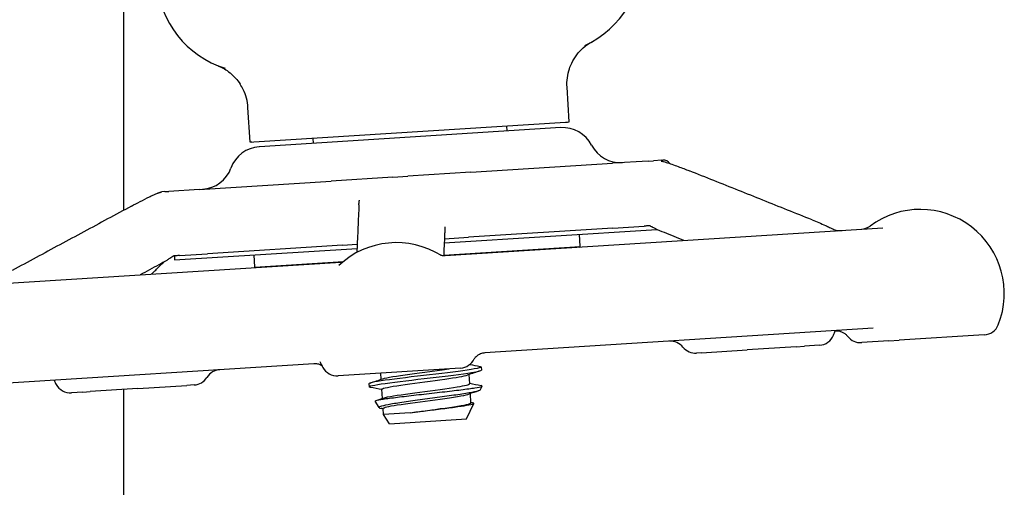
# Model space of a CAD drawing. Header units: inches. Extents: x 18 to 846, y -44 to 561.
# Tile 612 of 637: x 472.28 to 476.08, y 509.21 to 511.02. Entities that reach past the tile are written whole.
import ezdxf

# ---------------------------------------------------------------- set-up
doc = ezdxf.new("R2010")
doc.units = ezdxf.units.IN
doc.header["$LTSCALE"] = 24
doc.header["$MEASUREMENT"] = 0
doc.layers.add('Visible (ANSI)', color=7, linetype='Continuous', lineweight=30)

msp = doc.modelspace()

# ---------------------------------------------------------------- linework, layer by layer
at = {"layer": 'Visible (ANSI)'}
for p, q in [((472.67843, 510.27923), (472.67843, 513.04406)), ((474.39876, 510.62031), (474.39029, 510.754)), ((473.16624, 510.54216), (473.15776, 510.67585)), ((473.1803, 510.54306), (474.3847, 510.61942)), ((474.3847, 510.61942), (474.39232, 510.6199)), ((474.39232, 510.6199), (474.39876, 510.62031)), ((474.36592, 510.59819), (473.20163, 510.52437)), ((474.15675, 510.60497), (474.15802, 510.58501)), ((473.17268, 510.54257), (473.16624, 510.54216)), ((473.17268, 510.54257), (473.1803, 510.54306)), ((473.40825, 510.55751), (473.40952, 510.53755)), ((474.70339, 510.46929), (474.56573, 510.46056)), ((474.70339, 510.46929), (474.72414, 510.4706)), ((474.75706, 510.47269), (474.72414, 510.4706)), ((474.75706, 510.47269), (474.76007, 510.47288)), ((474.01867, 510.42587), (473.77543, 510.41045)), ((474.01867, 510.42587), (474.56573, 510.46056)), ((472.96877, 510.3593), (473.47903, 510.39166)), ((473.71692, 510.40674), (473.47903, 510.39166)), ((473.71692, 510.40674), (473.77543, 510.41045)), ((472.83594, 510.35088), (472.82512, 510.35019)), ((472.83594, 510.35088), (472.85136, 510.35186)), ((472.96877, 510.3593), (472.85136, 510.35186)), ((473.91594, 510.1532), (474.73684, 510.20525)), ((473.91922, 510.10393), (475.61048, 510.21117)), ((474.56761, 510.21017), (474.00918, 510.17477)), ((474.56761, 510.21017), (474.00918, 510.17477)), ((474.56761, 510.21017), (474.68868, 510.21785)), ((473.91662, 510.1689), (474.00918, 510.17477)), ((474.44172, 510.1392), (474.43873, 510.18635)), ((472.87445, 510.08716), (473.57893, 510.13183)), ((473.52255, 510.14391), (473.00167, 510.11089)), ((473.52255, 510.14391), (473.00167, 510.11089)), ((473.52255, 510.14391), (473.57962, 510.14753)), ((473.91385, 510.10573), (474.44172, 510.1392)), ((472.87347, 510.1026), (472.87445, 510.08716)), ((472.89303, 510.104), (473.00167, 510.11089)), ((473.1844, 510.05948), (473.18141, 510.10663)), ((473.1844, 510.05948), (473.5263, 510.08116)), ((471.93846, 509.97834), (473.51598, 510.07837)), ((475.57299, 509.82302), (474.0733, 509.72793)), ((475.63299, 509.77422), (475.67352, 509.77679)), ((476.00253, 509.79765), (475.67352, 509.77679)), ((474.90975, 509.72836), (475.08575, 509.73952)), ((475.276, 509.75158), (475.08575, 509.73952)), ((475.276, 509.75158), (475.30779, 509.7536)), ((475.36572, 509.75727), (475.30779, 509.7536)), ((475.52795, 509.76756), (475.5297, 509.76767)), ((475.63299, 509.77422), (475.5297, 509.76767)), ((474.90975, 509.72836), (474.89084, 509.72716)), ((473.41228, 509.68602), (472.01344, 509.59732)), ((473.9791, 509.66935), (473.50572, 509.63934)), ((473.9791, 509.66935), (473.97917, 509.66936)), ((474.05924, 509.67354), (474.05999, 509.66171)), ((473.67272, 509.62606), (473.67122, 509.64983)), ((474.01448, 509.60904), (474.01224, 509.6445)), ((472.73273, 509.59033), (472.54783, 509.5786)), ((472.67843, 416.08668), (472.67843, 509.58688)), ((472.73273, 509.59033), (472.92142, 509.60229)), ((472.95022, 509.60411), (472.92142, 509.60229)), ((473.62497, 509.60886), (473.62572, 509.59703)), ((473.67741, 509.55207), (473.67517, 509.58753)), ((474.05504, 509.58456), (474.06228, 509.59986)), ((472.51927, 509.57679), (472.47534, 509.57401)), ((472.51927, 509.57679), (472.54783, 509.5786)), ((474.01918, 509.53505), (474.01693, 509.57051)), ((473.66463, 509.51646), (473.64886, 509.54115)), ((473.68133, 509.49032), (473.67986, 509.51354)), ((474.00224, 509.47292), (474.03059, 509.53286)), ((473.78477, 509.49688), (473.68133, 509.49032)), ((473.7045, 509.45404), (473.68133, 509.49032)), ((473.7045, 509.45404), (474.00224, 509.47292))]:
    msp.add_line(p, q, dxfattribs=at)
for centre, radius, start, end in [((474.30328, 511.25705), 0.375, 294.52369, 3.62798), ((473.18054, 511.18586), 0.375, 183.62798, 252.73227), ((474.37388, 510.47344), 0.125, 27.20616, 93.62798), ((473.20947, 510.39961), 0.125, 93.62798, 160.0498), ((474.59622, 510.58774), 0.125, 207.20616, 273.62798), ((474.76204, 510.44169), 0.03125, 34.28957, 93.62798), ((472.97448, 510.48491), 0.125, 273.62798, 340.0498), ((475.75476, 509.95729), 0.325, 338.25105, 126.62387), ((475.52359, 510.26828), 0.0625, 273.62798, 306.62387), ((473.73134, 509.82899), 0.325, 57.71239, 133.13662), ((472.70097, 509.76366), 0.325, 68.61315, 69.6767), ((475.99857, 509.86002), 0.0625, 273.62798, 338.25105), ((475.36177, 509.81964), 0.0625, 273.62798, 338.25105), ((475.11795, 509.91691), 0.325, 338.25105, 341.48438), ((475.524, 509.82993), 0.0625, 218.09527, 273.62798), ((474.78985, 509.71074), 0.0625, 39.07852, 93.62798), ((474.88689, 509.78953), 0.0625, 219.07852, 273.62798), ((473.97522, 509.73173), 0.0625, 273.62798, 334.70882), ((473.05248, 509.60058), 0.0625, 93.62798, 148.17744), ((473.73134, 509.82899), 0.325, 204.29869, 209.00491), ((473.50176, 509.70171), 0.0625, 209.00491, 273.62798), ((472.94627, 509.66649), 0.0625, 273.62798, 328.17744), ((472.70097, 509.76366), 0.325, 205.7712, 209.00491), ((472.47139, 509.63638), 0.0625, 209.00491, 273.62798)]:
    msp.add_arc(centre, radius, start, end, dxfattribs=at)
for points, knots in [([(474.40879, 510.84785), (474.41422, 510.85903), (474.42075, 510.86964), (474.43562, 510.88914), (474.44387, 510.89803), (474.46333, 510.91532), (474.47255, 510.92143), (474.47817, 510.92495), (474.47859, 510.92521), (474.47903, 510.92548)], [0, 0, 0, 0, 0.09469213, 0.09469213, 0.18700728, 0.18700728, 0.29404594, 0.29404594, 0.30156032, 0.30156032, 0.30156032, 0.30156032]), ([(474.47903, 510.92548), (474.48121, 510.92683), (474.48346, 510.92815), (474.48586, 510.92949), (474.48595, 510.92954), (474.48603, 510.92959)], [-0.020804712, -0.020804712, -0.020804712, -0.020804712, 0, 0, 0.000806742, 0.000806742, 0.000806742, 0.000806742]), ([(474.39029, 510.754), (474.38874, 510.77837), (474.39197, 510.8028), (474.40233, 510.83343), (474.40534, 510.84076), (474.40879, 510.84785)], [0, 0, 0, 0, 0.18604443, 0.18604443, 0.24640289, 0.24640289, 0.24640289, 0.24640289]), ([(473.0406, 510.83794), (473.0407, 510.83791), (473.04079, 510.83787), (473.0433, 510.83685), (473.0457, 510.83583), (473.04807, 510.83475)], [-0.719927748, -0.719927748, -0.719927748, -0.719927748, -0.71835885, -0.71835885, -0.678581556, -0.678581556, -0.678581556, -0.678581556]), ([(473.04807, 510.83475), (473.04894, 510.83436), (473.04979, 510.83396), (473.0581, 510.83006), (473.0726, 510.82268), (473.10372, 510.79749), (473.11688, 510.78294), (473.12756, 510.76662)], [0.01028684, 0.01028684, 0.01028684, 0.01028684, 0.01590204, 0.01590204, 0.08584187, 0.08584187, 0.15193376, 0.15193376, 0.15193376, 0.15193376]), ([(473.15776, 510.67585), (473.15622, 510.70022), (473.14993, 510.72405), (473.13578, 510.75313), (473.13188, 510.76001), (473.12756, 510.76662)], [0, 0, 0, 0, 0.18604443, 0.18604443, 0.24640289, 0.24640289, 0.24640289, 0.24640289]), ([(474.75346, 510.46895), (474.75346, 510.46895), (474.75349, 510.46894), (474.75369, 510.4689), (474.75381, 510.46887), (474.75412, 510.46881), (474.75425, 510.46878), (474.75457, 510.46872), (474.75476, 510.46867), (474.75519, 510.46859), (474.75544, 510.46853), (474.75617, 510.46838), (474.75668, 510.46827), (474.75907, 510.46775), (474.7608, 510.46734), (474.76596, 510.46604), (474.76945, 510.46507), (474.78039, 510.46181), (474.78816, 510.45924), (474.80376, 510.45386), (474.81173, 510.45099), (474.83446, 510.44258), (474.8489, 510.4369), (474.863, 510.43128)], [0.55023146, 0.55023146, 0.55023146, 0.55023146, 0.55573291, 0.55573291, 0.55952642, 0.55952642, 0.56142381, 0.56142381, 0.56333702, 0.56333702, 0.56525245, 0.56525245, 0.56911754, 0.56911754, 0.58443949, 0.58443949, 0.61464372, 0.61464372, 0.67607817, 0.67607817, 0.74039961, 0.74039961, 0.86273742, 0.86273742, 0.86273742, 0.86273742]), ([(475.33682, 510.2421), (475.30524, 510.25472), (475.27365, 510.26735), (475.21049, 510.29259), (475.1789, 510.3052), (475.11573, 510.33043), (475.08414, 510.34305), (475.02096, 510.36827), (474.98937, 510.38087), (474.92619, 510.40608), (474.8946, 510.41868), (474.863, 510.43128)], [0.9601047, 0.9601047, 0.9601047, 0.9601047, 1.233998, 1.233998, 1.5078914, 1.5078914, 1.7817848, 1.7817848, 2.0556781, 2.0556781, 2.3295715, 2.3295715, 2.3295715, 2.3295715]), ([(472.70757, 510.29493), (472.71852, 510.30083), (472.72962, 510.30677), (472.7528, 510.31889), (472.76505, 510.32516), (472.78139, 510.33318), (472.78588, 510.33535), (472.79446, 510.33934), (472.79855, 510.34117), (472.80419, 510.34349), (472.80599, 510.3442), (472.80879, 510.34523), (472.80975, 510.34556), (472.81128, 510.34609), (472.81182, 510.34627), (472.81294, 510.34663), (472.81354, 510.34682), (472.81446, 510.34711), (472.81477, 510.34721), (472.81538, 510.34739), (472.81568, 510.34748), (472.81622, 510.34765), (472.81646, 510.34772), (472.81709, 510.3479), (472.81738, 510.34799), (472.81805, 510.34819), (472.81826, 510.34825), (472.81844, 510.34831), (472.81847, 510.34831), (472.81847, 510.34831)], [0, 0, 0, 0, 0.09764107, 0.09764107, 0.20014664, 0.20014664, 0.23930076, 0.23930076, 0.27864659, 0.27864659, 0.29814838, 0.29814838, 0.30790559, 0.30790559, 0.3127903, 0.3127903, 0.31771137, 0.31771137, 0.32016895, 0.32016895, 0.32264172, 0.32264172, 0.32511111, 0.32511111, 0.33009062, 0.33009062, 0.33996153, 0.33996153, 0.34550167, 0.34550167, 0.34550167, 0.34550167]), ([(472.81436, 510.34708), (472.81462, 510.34721), (472.81484, 510.34732), (472.81576, 510.34776), (472.81619, 510.34795), (472.81746, 510.34849), (472.81763, 510.34856), (472.81891, 510.34903), (472.81946, 510.34922), (472.82054, 510.34951), (472.82094, 510.34962), (472.82176, 510.34979), (472.82214, 510.34986), (472.82278, 510.34996), (472.82297, 510.34999), (472.82337, 510.35004), (472.82355, 510.35006), (472.82386, 510.35009), (472.82391, 510.3501), (472.82401, 510.35011), (472.82405, 510.35011), (472.82415, 510.35012), (472.8242, 510.35012), (472.82429, 510.35013), (472.82432, 510.35013), (472.82438, 510.35014), (472.82441, 510.35014), (472.82447, 510.35015), (472.8245, 510.35015), (472.82458, 510.35016), (472.82463, 510.35016), (472.82475, 510.35017), (472.82481, 510.35017), (472.82489, 510.35018), (472.82493, 510.35018), (472.82498, 510.35018), (472.82499, 510.35019), (472.82504, 510.35019), (472.82508, 510.35019), (472.82512, 510.35019)], [0.11779335, 0.11779335, 0.11779335, 0.11779335, 0.12539603, 0.12539603, 0.15267282, 0.15267282, 0.22590879, 0.22590879, 0.25983755, 0.25983755, 0.27709352, 0.27709352, 0.29003826, 0.29003826, 0.29489319, 0.29489319, 0.29854506, 0.29854506, 0.29917519, 0.29917519, 0.29964483, 0.29964483, 0.30011832, 0.30011832, 0.30035436, 0.30035436, 0.30059124, 0.30059124, 0.30082774, 0.30082774, 0.30130555, 0.30130555, 0.30225858, 0.30225858, 0.30319876, 0.30319876, 0.30413637, 0.30413637, 0.30675068, 0.30675068, 0.30675068, 0.30675068]), ([(473.58636, 510.30046), (473.5864, 510.30143), (473.58646, 510.30277), (473.58666, 510.30615), (473.58684, 510.3084), (473.58732, 510.31255), (473.58759, 510.31443), (473.58795, 510.31672), (473.58806, 510.31744), (473.58816, 510.3181), (473.58819, 510.31826), (473.5882, 510.31832), (473.5882, 510.31833), (473.5882, 510.31833)], [0, 0, 0, 0, 0.018818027, 0.018818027, 0.042443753, 0.042443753, 0.063358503, 0.063358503, 0.07651892, 0.07651892, 0.08373261, 0.08373261, 0.085554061, 0.085554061, 0.085554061, 0.085554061]), ([(472.70757, 510.29493), (472.67685, 510.27838), (472.64613, 510.26183), (472.5847, 510.22872), (472.55398, 510.21216), (472.49256, 510.17904), (472.46185, 510.16248), (472.40043, 510.12935), (472.36972, 510.11278), (472.30831, 510.07965), (472.27761, 510.06308), (472.2469, 510.0465)], [0.4228722, 0.4228722, 0.4228722, 0.4228722, 0.6967656, 0.6967656, 0.970659, 0.970659, 1.2445523, 1.2445523, 1.5184457, 1.5184457, 1.792339, 1.792339, 1.792339, 1.792339]), ([(473.58636, 510.30046), (473.58571, 510.28582), (473.58507, 510.27118), (473.58377, 510.24189), (473.58313, 510.22723), (473.58184, 510.19793), (473.58119, 510.18327), (473.5799, 510.15395), (473.57925, 510.13929), (473.57848, 510.12164), (473.57835, 510.11865), (473.57822, 510.11566)], [0.7332962, 0.7332962, 0.7332962, 0.7332962, 1.0071895, 1.0071895, 1.2810829, 1.2810829, 1.5549762, 1.5549762, 1.8288696, 1.8288696, 1.8847241, 1.8847241, 1.8847241, 1.8847241]), ([(475.33682, 510.2421), (475.35468, 510.23496), (475.37237, 510.22773), (475.39401, 510.21794), (475.39928, 510.21548), (475.40865, 510.21096), (475.41282, 510.20889), (475.41985, 510.20546), (475.42254, 510.20417), (475.42647, 510.2025), (475.42776, 510.20199), (475.42969, 510.20129), (475.43043, 510.20105), (475.43161, 510.20069), (475.43207, 510.20056), (475.43313, 510.20029), (475.4335, 510.20022), (475.43372, 510.20017)], [0, 0, 0, 0, 0.15497359, 0.15497359, 0.20636211, 0.20636211, 0.24491806, 0.24491806, 0.26745771, 0.26745771, 0.27822563, 0.27822563, 0.28608386, 0.28608386, 0.29389274, 0.29389274, 0.30858895, 0.30858895, 0.30858895, 0.30858895]), ([(473.91778, 510.21458), (473.91778, 510.21458), (473.91778, 510.21458), (473.91778, 510.21456), (473.91778, 510.21436), (473.91778, 510.21346), (473.91778, 510.21251), (473.91779, 510.21), (473.91781, 510.20832), (473.91782, 510.20441), (473.91782, 510.20215), (473.91778, 510.19705), (473.91772, 510.19415), (473.91759, 510.19073), (473.91756, 510.18991), (473.91752, 510.18895), (473.91751, 510.18872), (473.9175, 510.1885)], [0.39505215, 0.39505215, 0.39505215, 0.39505215, 0.39558435, 0.39558435, 0.40525064, 0.40525064, 0.42132108, 0.42132108, 0.44262059, 0.44262059, 0.47100407, 0.47100407, 0.50890401, 0.50890401, 0.52153513, 0.52153513, 0.52574122, 0.52574122, 0.52574122, 0.52574122]), ([(474.70936, 510.21901), (474.70912, 510.219), (474.70888, 510.21899), (474.70797, 510.21896), (474.70731, 510.21893), (474.70599, 510.21887), (474.70532, 510.21884), (474.70284, 510.21871), (474.70111, 510.21861), (474.69771, 510.21841), (474.69604, 510.21831), (474.69353, 510.21816), (474.69269, 510.2181), (474.69121, 510.21801), (474.69059, 510.21797), (474.68981, 510.21792), (474.68973, 510.21792), (474.68961, 510.21791), (474.68959, 510.21791), (474.68955, 510.21791), (474.68953, 510.2179), (474.6895, 510.2179), (474.68949, 510.2179), (474.68921, 510.21788), (474.68895, 510.21787), (474.68869, 510.21785)], [0.287281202, 0.287281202, 0.287281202, 0.287281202, 0.289064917, 0.289064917, 0.294371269, 0.294371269, 0.300336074, 0.300336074, 0.316953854, 0.316953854, 0.333382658, 0.333382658, 0.341579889, 0.341579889, 0.347730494, 0.347730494, 0.348500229, 0.348500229, 0.348663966, 0.348663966, 0.348829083, 0.348829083, 0.348913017, 0.348913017, 0.351147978, 0.351147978, 0.351147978, 0.351147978]), ([(474.76644, 510.19246), (474.75438, 510.19726), (474.74258, 510.20225), (474.72711, 510.2101), (474.72306, 510.21226), (474.71746, 510.21517), (474.71593, 510.21595), (474.7133, 510.21724), (474.71218, 510.21777), (474.71057, 510.2185), (474.70999, 510.21874), (474.70894, 510.21918), (474.70849, 510.21935), (474.70789, 510.21957), (474.70771, 510.21963), (474.7075, 510.21969), (474.70747, 510.2197), (474.70747, 510.2197)], [0, 0, 0, 0, 0.10474171, 0.10474171, 0.14093521, 0.14093521, 0.15449192, 0.15449192, 0.16471611, 0.16471611, 0.17102308, 0.17102308, 0.17849198, 0.17849198, 0.1854649, 0.1854649, 0.19170635, 0.19170635, 0.19170635, 0.19170635]), ([(475.43321, 510.20017), (475.43321, 510.20017), (475.43324, 510.20017), (475.43346, 510.20017), (475.43359, 510.20017), (475.43399, 510.20018), (475.43411, 510.20018), (475.43433, 510.20019), (475.43441, 510.20019), (475.43459, 510.20019), (475.43469, 510.20019), (475.43491, 510.2002), (475.43503, 510.2002), (475.43527, 510.20021), (475.4354, 510.20021), (475.43579, 510.20023), (475.43605, 510.20024), (475.43679, 510.20026), (475.43726, 510.20028), (475.43942, 510.20038), (475.44085, 510.20046), (475.44388, 510.20062), (475.44545, 510.20072), (475.44798, 510.20087), (475.44896, 510.20093), (475.45045, 510.20102), (475.45094, 510.20105), (475.45183, 510.20111), (475.4522, 510.20113), (475.4527, 510.20116), (475.45276, 510.20117), (475.45282, 510.20117), (475.45283, 510.20117), (475.45285, 510.20117), (475.45285, 510.20117), (475.4531, 510.20119), (475.45334, 510.2012), (475.45358, 510.20122)], [0.378257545, 0.378257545, 0.378257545, 0.378257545, 0.386657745, 0.386657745, 0.392554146, 0.392554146, 0.394496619, 0.394496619, 0.39546607, 0.39546607, 0.396437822, 0.396437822, 0.397411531, 0.397411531, 0.398384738, 0.398384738, 0.400350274, 0.400350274, 0.404274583, 0.404274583, 0.419969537, 0.419969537, 0.438754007, 0.438754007, 0.450767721, 0.450767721, 0.456774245, 0.456774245, 0.461283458, 0.461283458, 0.461769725, 0.461769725, 0.461830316, 0.461830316, 0.461891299, 0.461891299, 0.463727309, 0.463727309, 0.463727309, 0.463727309]), ([(473.9175, 510.1885), (473.91678, 510.1723), (473.91607, 510.15609), (473.91482, 510.12788), (473.91429, 510.11587), (473.91376, 510.10386)], [0.77160372, 0.77160372, 0.77160372, 0.77160372, 1.07474202, 1.07474202, 1.29924856, 1.29924856, 1.29924856, 1.29924856]), ([(472.86989, 510.10228), (472.86989, 510.10228), (472.86988, 510.10228), (472.86981, 510.10225), (472.8697, 510.1022), (472.86927, 510.102), (472.86904, 510.10189), (472.86837, 510.10154), (472.86791, 510.10129), (472.86689, 510.10071), (472.86635, 510.10039), (472.86498, 510.09954), (472.8641, 510.09899), (472.86065, 510.09674), (472.85802, 510.09493), (472.85149, 510.09052), (472.84763, 510.08798), (472.83435, 510.07964), (472.82403, 510.07392), (472.81365, 510.06832)], [0.14183772, 0.14183772, 0.14183772, 0.14183772, 0.14607956, 0.14607956, 0.15657381, 0.15657381, 0.16360701, 0.16360701, 0.17078889, 0.17078889, 0.17683828, 0.17683828, 0.18529246, 0.18529246, 0.21005388, 0.21005388, 0.24840144, 0.24840144, 0.34101643, 0.34101643, 0.34101643, 0.34101643]), ([(472.89301, 510.104), (472.89272, 510.10398), (472.89243, 510.10396), (472.89212, 510.10394), (472.89211, 510.10394), (472.89208, 510.10394), (472.89207, 510.10394), (472.89198, 510.10393), (472.89191, 510.10393), (472.89178, 510.10392), (472.89172, 510.10391), (472.8909, 510.10386), (472.89022, 510.10382), (472.8886, 510.10371), (472.8877, 510.10366), (472.88427, 510.10343), (472.8818, 510.10327), (472.87813, 510.103), (472.87708, 510.10292), (472.87546, 510.10278), (472.87495, 510.10274), (472.87386, 510.10264), (472.87328, 510.10258), (472.87236, 510.10248), (472.87205, 510.10245), (472.8716, 510.1024), (472.87145, 510.10238), (472.87104, 510.10233), (472.87079, 510.10229), (472.87033, 510.10223), (472.87013, 510.1022), (472.86979, 510.10215), (472.86966, 510.10213), (472.86953, 510.10211), (472.8695, 510.1021), (472.86947, 510.1021)], [0, 0, 0, 0, 0.002309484, 0.002309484, 0.002382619, 0.002382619, 0.002528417, 0.002528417, 0.003107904, 0.003107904, 0.003704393, 0.003704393, 0.011074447, 0.011074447, 0.020897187, 0.020897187, 0.048314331, 0.048314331, 0.058957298, 0.058957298, 0.063589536, 0.063589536, 0.068304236, 0.068304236, 0.070655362, 0.070655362, 0.071816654, 0.071816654, 0.074166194, 0.074166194, 0.077036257, 0.077036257, 0.08007559, 0.08007559, 0.080855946, 0.080855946, 0.080855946, 0.080855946]), ([(473.90123, 510.10605), (473.90192, 510.1058), (473.90303, 510.10544), (473.9065, 510.10464), (473.9087, 510.10421), (473.9139, 510.10382), (473.9163, 510.10375), (473.91922, 510.10393)], [0.52279542, 0.52279542, 0.52279542, 0.52279542, 0.545370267, 0.545370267, 0.565399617, 0.565399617, 0.577961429, 0.577961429, 0.577961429, 0.577961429]), ([(472.78354, 510.03192), (472.78465, 510.03276), (472.7858, 510.03366), (472.79068, 510.03772), (472.79433, 510.04117), (472.80256, 510.04932), (472.80712, 510.05411), (472.81762, 510.06467), (472.82426, 510.07076), (472.82907, 510.07519)], [0.29203731, 0.29203731, 0.29203731, 0.29203731, 0.30796327, 0.30796327, 0.36147562, 0.36147562, 0.43281014, 0.43281014, 0.51871093, 0.51871093, 0.51871093, 0.51871093]), ([(473.51598, 510.07837), (473.51938, 510.07858), (473.52178, 510.07906), (473.52391, 510.07958), (473.52427, 510.07967), (473.5246, 510.07976)], [0, 0, 0, 0, 0.023018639, 0.023018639, 0.0282285, 0.0282285, 0.0282285, 0.0282285]), ([(475.42564, 509.81367), (475.42844, 509.81385), (475.43146, 509.81383), (475.43789, 509.8132), (475.4413, 509.81259), (475.44832, 509.81059), (475.45192, 509.80919), (475.45904, 509.80553), (475.46254, 509.80325), (475.4691, 509.79787), (475.47215, 509.79477), (475.47481, 509.79137)], [0, 0, 0, 0, 0.02073024, 0.02073024, 0.04146048, 0.04146048, 0.06219072, 0.06219072, 0.08292096, 0.08292096, 0.1036512, 0.1036512, 0.1036512, 0.1036512]), ([(474.0733, 509.72793), (474.0667, 509.72751), (474.06071, 509.72597), (474.05023, 509.72186), (474.04607, 509.71925), (474.03957, 509.71439), (474.03738, 509.71218), (474.03425, 509.7087), (474.03331, 509.70741), (474.032, 509.7055), (474.03171, 509.70497), (474.03162, 509.7048), (474.03161, 509.7048), (474.03161, 509.70479)], [0, 0, 0, 0, 0.01956218, 0.01956218, 0.04214322, 0.04214322, 0.06689766, 0.06689766, 0.09171423, 0.09171423, 0.1193718, 0.1193718, 0.11941348, 0.11941348, 0.11941348, 0.11941348]), ([(473.44395, 509.67724), (473.44388, 509.67729), (473.4438, 509.67734), (473.4423, 509.67848), (473.44016, 509.67994), (473.43361, 509.68304), (473.42909, 509.68469), (473.41998, 509.68605), (473.41622, 509.68627), (473.41228, 509.68602)], [0.416667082, 0.416667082, 0.416667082, 0.416667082, 0.418381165, 0.418381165, 0.451270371, 0.451270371, 0.484674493, 0.484674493, 0.504153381, 0.504153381, 0.504153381, 0.504153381]), ([(474.05417, 509.67565), (474.05998, 509.67451), (474.06077, 509.67306), (474.05601, 509.67126), (474.04506, 509.6671), (474.00497, 509.6611), (473.94966, 509.65413), (473.89456, 509.64719), (473.82541, 509.63936), (473.76601, 509.63215), (473.70679, 509.62496), (473.65836, 509.61845), (473.63733, 509.61368), (473.62908, 509.61181), (473.62511, 509.61021), (473.62527, 509.60888)], [-28.4799629, -28.4799629, -28.4799629, -28.4799629, -28.0985528, -28.0985528, -28.0985528, -27.2207324, -27.2207324, -27.2207324, -26.3461896, -26.3461896, -26.3461896, -25.4743607, -25.4743607, -25.4743607, -25.1327412, -25.1327412, -25.1327412, -25.1327412]), ([(473.67874, 509.628), (473.68576, 509.63036), (473.69901, 509.63312), (473.7176, 509.63621), (473.75331, 509.64216), (473.80785, 509.6493), (473.8601, 509.65629), (473.8862, 509.65978), (473.91141, 509.66322), (473.93338, 509.66645)], [25.3949515, 25.3949515, 25.3949515, 25.3949515, 25.8812012, 25.8812012, 25.8812012, 26.8150062, 26.8150062, 26.8150062, 27.2814663, 27.2814663, 27.2814663, 27.2814663]), ([(473.63052, 509.5949), (473.62885, 509.59522), (473.62761, 509.59557), (473.62682, 509.59595), (473.62041, 509.599), (473.64358, 509.60393), (473.68826, 509.61022), (473.73294, 509.61651), (473.79827, 509.62411), (473.86164, 509.63158), (473.92501, 509.63906), (473.98521, 509.64633), (474.02142, 509.65208), (474.04648, 509.65606), (474.05971, 509.6593), (474.05975, 509.66169)], [18.6439269, 18.6439269, 18.6439269, 18.6439269, 18.7524691, 18.7524691, 18.7524691, 19.6296647, 19.6296647, 19.6296647, 20.5068064, 20.5068064, 20.5068064, 21.3838943, 21.3838943, 21.3838943, 21.9911486, 21.9911486, 21.9911486, 21.9911486]), ([(473.67527, 509.58754), (473.67517, 509.58815), (473.67578, 509.5888), (473.67711, 509.5895), (473.68509, 509.59369), (473.71898, 509.59952), (473.7656, 509.60616), (473.81222, 509.61279), (473.87043, 509.62017), (473.91768, 509.62684), (473.96092, 509.63295), (473.99402, 509.63842), (474.00651, 509.64258)], [18.8495559, 18.8495559, 18.8495559, 18.8495559, 19.0056553, 19.0056553, 19.0056553, 19.9399062, 19.9399062, 19.9399062, 20.874096, 20.874096, 20.874096, 21.7289383, 21.7289383, 21.7289383, 21.7289383]), ([(473.64886, 509.54115), (473.6482, 509.54219), (473.65076, 509.54341), (473.66368, 509.54666), (473.67579, 509.54876), (473.70851, 509.55353), (473.72889, 509.55616), (473.77537, 509.5618), (473.80108, 509.56476), (473.85454, 509.57085), (473.88178, 509.57391), (473.93422, 509.57993), (473.95887, 509.58283), (474.00227, 509.58827), (474.02053, 509.59077), (474.04808, 509.59521), (474.05702, 509.59711), (474.06345, 509.59994), (474.0628, 509.60096), (474.05871, 509.60177)], [-1.8294571, -1.8294571, -1.8294571, -1.8294571, -1.6707361, -1.6707361, -1.469445, -1.469445, -1.2659958, -1.2659958, -1.0603886, -1.0603886, -0.8526241, -0.8526241, -0.6427026, -0.6427026, -0.4306244, -0.4306244, -0.2163901, -0.2163901, -0.0441233, -0.0441233, -0.0441233, -0.0441233]), ([(473.6833, 509.554), (473.68655, 509.55512), (473.69124, 509.55633), (473.69737, 509.55763), (473.72216, 509.56288), (473.76982, 509.56958), (473.82188, 509.57657), (473.87394, 509.58355), (473.92912, 509.59073), (473.96604, 509.59675), (473.99686, 509.60178), (474.01432, 509.60596), (474.01439, 509.60904)], [19.1117662, 19.1117662, 19.1117662, 19.1117662, 19.3428758, 19.3428758, 19.3428758, 20.2771046, 20.2771046, 20.2771046, 21.2112724, 21.2112724, 21.2112724, 21.9911486, 21.9911486, 21.9911486, 21.9911486]), ([(474.05504, 509.58456), (474.05494, 509.58434), (474.05477, 509.58412), (474.05242, 509.58198), (474.04512, 509.57973), (474.02099, 509.57461), (474.00453, 509.57178), (473.96468, 509.56566), (473.94178, 509.56243), (473.89262, 509.55571), (473.86689, 509.5523), (473.81604, 509.54548), (473.7914, 509.54214), (473.74649, 509.53569), (473.72659, 509.53265), (473.69416, 509.527), (473.68183, 509.52444), (473.66635, 509.51986), (473.66321, 509.51788), (473.6658, 509.51521), (473.66823, 509.51435), (473.67212, 509.51357)], [-2.471323, -2.471323, -2.471323, -2.471323, -2.4471425, -2.4471425, -2.2417348, -2.2417348, -2.0391858, -2.0391858, -1.8394961, -1.8394961, -1.6426663, -1.6426663, -1.4486971, -1.4486971, -1.2575891, -1.2575891, -1.0693429, -1.0693429, -0.8839593, -0.8839593, -0.7797575, -0.7797575, -0.7797575, -0.7797575]), ([(473.67991, 509.51354), (473.67993, 509.51682), (473.70009, 509.52138), (473.73471, 509.52686), (473.77357, 509.53301), (473.82968, 509.54025), (473.88129, 509.5472), (473.93289, 509.55416), (473.97873, 509.56075), (474.001, 509.56584), (474.00524, 509.56681), (474.0086, 509.56773), (474.0111, 509.56859)], [12.5663706, 12.5663706, 12.5663706, 12.5663706, 13.3988567, 13.3988567, 13.3988567, 14.3334779, 14.3334779, 14.3334779, 15.268037, 15.268037, 15.268037, 15.445753, 15.445753, 15.445753, 15.445753]), ([(473.78477, 509.49688), (473.80323, 509.49929), (473.82308, 509.50178), (473.86576, 509.50707), (473.88826, 509.50983), (473.93122, 509.51525), (473.95124, 509.51786), (473.98607, 509.52276), (474.00048, 509.52501), (474.02165, 509.52905), (474.0281, 509.53079), (474.03155, 509.53339), (474.0303, 509.53435), (474.02639, 509.53513)], [-4.2480515, -4.2480515, -4.2480515, -4.2480515, -4.0909216, -4.0909216, -3.9177275, -3.9177275, -3.7423694, -3.7423694, -3.5648477, -3.5648477, -3.385163, -3.385163, -3.2453713, -3.2453713, -3.2453713, -3.2453713]), ([(473.78477, 509.49688), (473.8332, 509.50363), (473.89132, 509.511), (473.93659, 509.51755), (473.98186, 509.52411), (474.01318, 509.52978), (474.01836, 509.53379), (474.01893, 509.53423), (474.01918, 509.53465), (474.01913, 509.53505)], [13.736211, 13.736211, 13.736211, 13.736211, 14.6708098, 14.6708098, 14.6708098, 15.6053465, 15.6053465, 15.6053465, 15.7079633, 15.7079633, 15.7079633, 15.7079633])]:
    msp.add_open_spline(points, degree=3, knots=knots, dxfattribs=at)
for points in [[(474.84174, 510.16242), (474.81664, 510.17244), (474.79154, 510.18245), (474.76644, 510.19246)], [(474.43369, 510.13869), (474.43473, 510.13804), (474.43578, 510.1374), (474.43682, 510.13675)], [(472.81365, 510.06832), (472.78946, 510.0553), (472.76528, 510.04227), (472.7411, 510.02923)], [(472.82907, 510.07519), (472.83063, 510.07663), (472.8322, 510.07807), (472.83376, 510.07951)], [(473.28659, 510.06382), (473.28742, 510.06459), (473.28825, 510.06535), (473.28908, 510.06611)], [(474.01498, 509.68351), (474.02815, 509.68088), (474.04132, 509.67827), (474.05449, 509.67567)], [(473.62941, 509.61157), (473.64576, 509.61702), (473.6621, 509.62248), (473.67842, 509.62798)], [(474.05555, 509.65899), (474.0392, 509.65355), (474.02286, 509.64809), (474.00654, 509.64258)], [(473.67526, 509.58599), (473.66034, 509.58899), (473.6454, 509.59195), (473.63047, 509.5949)], [(474.01439, 509.61058), (474.02916, 509.60762), (474.04393, 509.60469), (474.05871, 509.60177)], [(473.65243, 509.5437), (473.66266, 509.54712), (473.67289, 509.55055), (473.68311, 509.55399)], [(474.04875, 509.58117), (474.03624, 509.57699), (474.02373, 509.5728), (474.01123, 509.56859)], [(473.67995, 509.512), (473.67734, 509.51253), (473.67473, 509.51305), (473.67212, 509.51357)], [(474.01908, 509.53659), (474.02152, 509.5361), (474.02395, 509.53561), (474.02639, 509.53513)]]:
    msp.add_open_spline(points, degree=3, dxfattribs=at)

doc.saveas('drawing.dxf')
